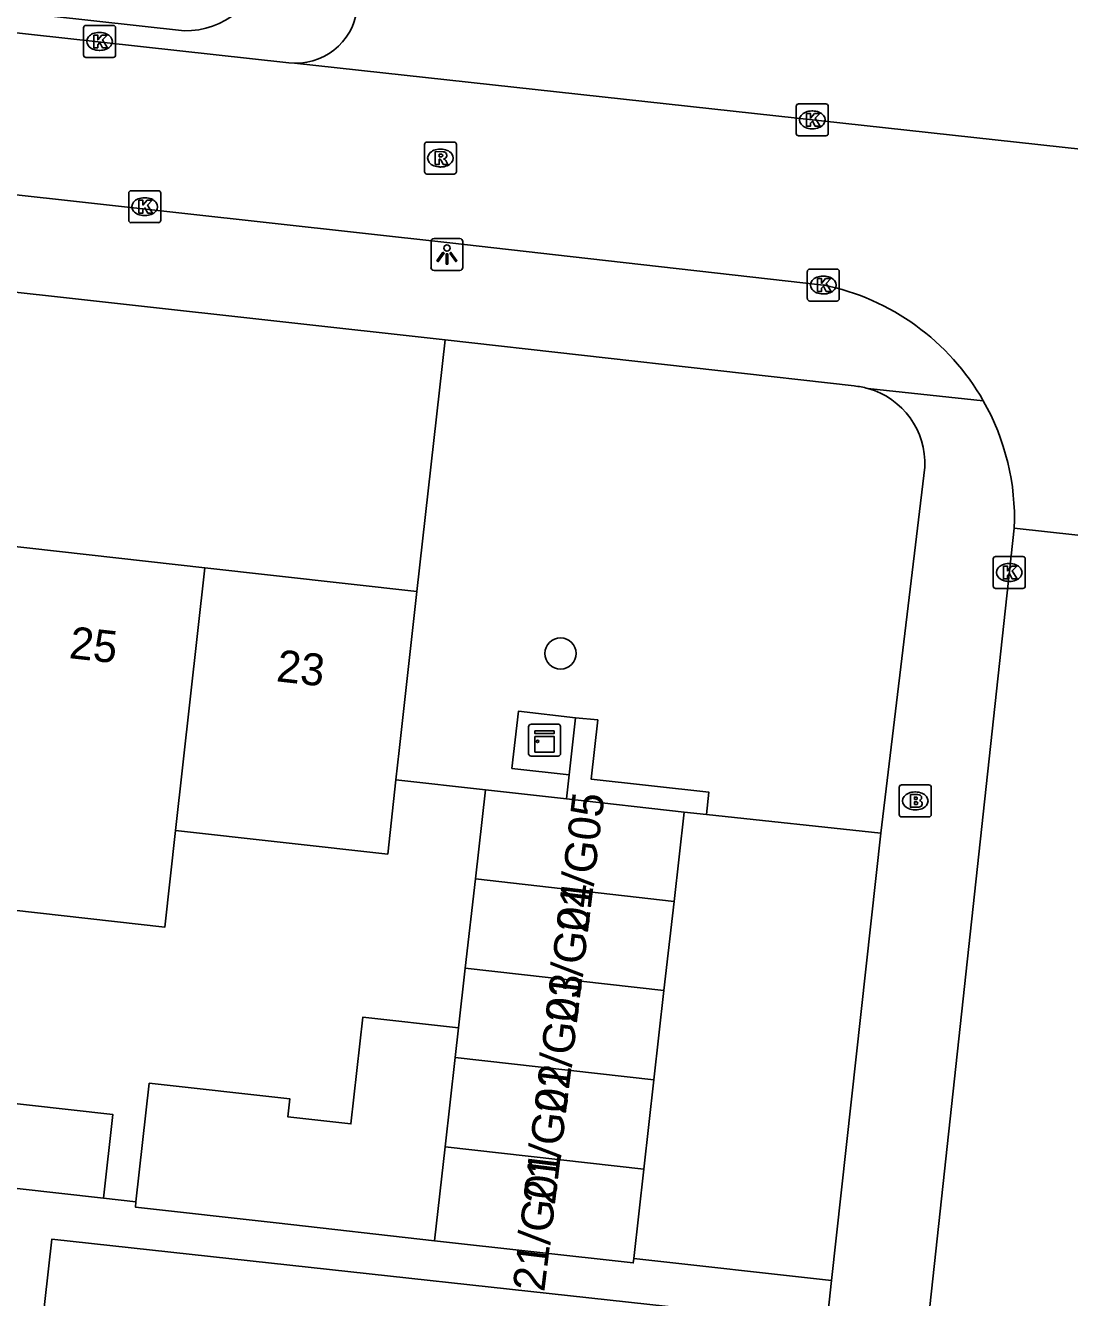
# Model space of a CAD drawing. Extents: x 161928 to 163055, y 386475 to 387428.
# Drawn here: x 162418.08 to 162450.76, y 387036.83 to 387076.65 of the extents above; entities that cross this region are included whole.
import ezdxf

# ---------------------------------------------------------------- set-up
doc = ezdxf.new("R2010")
doc.units = 0
for name, color, linetype in [('IMGEO_Boom', 7, 'Continuous'), ('IMGEO_Brandkraan', 7, 'Continuous'), ('IMGEO_Groenvoorziening', 7, 'Continuous'), ('IMGEO_Kast', 7, 'Continuous'), ('IMGEO_Kolk', 7, 'Continuous'), ('IMGEO_Lichtpunt', 7, 'Continuous'), ('IMGEO_Pand', 7, 'Continuous'), ('IMGEO_Pand_nummerreeks', 7, 'Continuous'), ('IMGEO_Rijbaan_lokaal_open', 7, 'Continuous'), ('IMGEO_Rioolput', 7, 'Continuous'), ('IMGEO_Voetpad_open', 7, 'Continuous')]:
    doc.layers.add(name, color=color, linetype=linetype)

msp = doc.modelspace()

# ---------------------------------------------------------------- linework, layer by layer
at = {"layer": 'IMGEO_Boom'}
msp.add_circle((162434.829, 387056.993), 0.489, dxfattribs=at)
at = {"layer": 'IMGEO_Brandkraan'}
for p, q in [((162445.506, 387052.877), (162446.358, 387052.877)), ((162445.431, 387051.951), (162445.431, 387052.803)), ((162445.919, 387052.657), (162445.944, 387052.657)), ((162446.432, 387052.803), (162446.432, 387051.951)), ((162445.942, 387052.097), (162445.917, 387052.097)), ((162446.358, 387051.877), (162445.506, 387051.877))]:
    msp.add_line(p, q, dxfattribs=at)
for points in [[(162445.506, 387052.877), (162446.358, 387052.877)], [(162445.431, 387051.951), (162445.431, 387052.803)], [(162445.779, 387052.577), (162445.779, 387052.177), (162445.992, 387052.177)], [(162446.01, 387052.577), (162445.779, 387052.577)], [(162445.958, 387052.496), (162445.904, 387052.496), (162445.904, 387052.42)], [(162446.432, 387052.803), (162446.432, 387051.951)], [(162445.904, 387052.42), (162445.957, 387052.42)], [(162445.966, 387052.344), (162445.904, 387052.344), (162445.904, 387052.263)], [(162445.904, 387052.263), (162445.966, 387052.263)], [(162446.358, 387051.877), (162445.506, 387051.877)]]:
    msp.add_lwpolyline(points, dxfattribs=at)
for centre, radius, start, end in [((162445.508, 387052.801), 0.0765, 91.552, 178.448), ((162445.508, 387052.801), 0.0765, 91.552, 178.448), ((162446.356, 387052.801), 0.0765, 1.552, 88.448), ((162446.356, 387052.801), 0.0765, 1.552, 88.448), ((162445.959, 387052.458), 0.0379, 267.8285, 90.9355), ((162446.014, 387052.432), 0.145, 59.4692, 91.5367), ((162446.039, 387052.479), 0.0922, 285.5137, 58.1501), ((162445.967, 387052.303), 0.0404, 269.8759, 90.5077), ((162445.998, 387052.428), 0.251, 268.6676, 293.5347), ((162446.044, 387052.287), 0.105, 301.3115, 78.989), ((162445.508, 387051.953), 0.0765, 181.552, 268.448), ((162445.508, 387051.953), 0.0765, 181.552, 268.448), ((162446.356, 387051.953), 0.0765, 271.552, 358.448), ((162446.356, 387051.953), 0.0765, 271.552, 358.448)]:
    msp.add_arc(centre, radius, start, end, dxfattribs=at)
for centre, major_axis, ratio, start_param, end_param in [((162445.918, 387052.377), (-0.387, 0.002), 0.722429, 4.712389, 7.853982), ((162445.943, 387052.377), (-0.39, 0.002), 0.717154, 1.570796, 4.712389)]:
    msp.add_ellipse(centre, major_axis=major_axis, ratio=ratio, start_param=start_param, end_param=end_param, dxfattribs=at)
at = {"layer": 'IMGEO_Groenvoorziening'}
for points in [[(162430.334, 387058.929), (162431.215, 387066.803)], [(162432.476, 387052.729), (162429.676, 387053.042)]]:
    msp.add_lwpolyline(points, dxfattribs=at)
at = {"layer": 'IMGEO_Kast'}
for p, q in [((162433.828, 387053.854), (162433.828, 387054.695)), ((162433.828, 387054.695), (162433.828, 387053.854)), ((162433.903, 387054.779), (162434.744, 387054.779)), ((162434.744, 387054.779), (162433.903, 387054.779)), ((162434.828, 387054.704), (162434.828, 387053.863)), ((162434.828, 387053.863), (162434.828, 387054.704)), ((162434.753, 387053.779), (162433.912, 387053.779)), ((162433.912, 387053.779), (162434.753, 387053.779))]:
    msp.add_line(p, q, dxfattribs=at)
for points in [[(162434.023, 387054.569), (162434.623, 387054.569), (162434.623, 387054.484), (162434.023, 387054.484), (162434.023, 387054.569)], [(162434.023, 387054.394), (162434.623, 387054.394), (162434.623, 387053.905), (162434.023, 387053.905), (162434.023, 387054.394)]]:
    msp.add_lwpolyline(points, dxfattribs=at)
msp.add_circle((162434.107, 387054.243), 0.0377, dxfattribs=at)
for centre, start, end in [((162433.906, 387054.701), 92.4484, 184.2845), ((162433.906, 387054.701), 92.4484, 184.2845), ((162434.75, 387054.701), 2.4484, 94.2845), ((162434.75, 387054.701), 2.4484, 94.2845), ((162433.906, 387053.857), 182.4484, 274.2845), ((162433.906, 387053.857), 182.4484, 274.2845), ((162434.75, 387053.857), 272.4484, 4.2845), ((162434.75, 387053.857), 272.4484, 4.2845)]:
    msp.add_arc(centre, 0.0779, start, end, dxfattribs=at)
at = {"layer": 'IMGEO_Kolk'}
for p, q in [((162419.896, 387075.721), (162419.896, 387076.573)), ((162419.971, 387076.647), (162420.823, 387076.647)), ((162420.384, 387076.427), (162420.409, 387076.427)), ((162420.897, 387076.573), (162420.897, 387075.721)), ((162420.823, 387075.647), (162419.971, 387075.647)), ((162420.407, 387075.867), (162420.382, 387075.867)), ((162442.207, 387073.266), (162442.207, 387074.118)), ((162442.282, 387074.192), (162443.134, 387074.192)), ((162442.695, 387073.972), (162442.72, 387073.972)), ((162443.208, 387074.118), (162443.208, 387073.266)), ((162443.134, 387073.192), (162442.282, 387073.192)), ((162442.718, 387073.412), (162442.693, 387073.412)), ((162421.31, 387070.549), (162421.31, 387071.401)), ((162421.385, 387071.475), (162422.237, 387071.475)), ((162421.798, 387071.255), (162421.823, 387071.255)), ((162422.311, 387071.401), (162422.311, 387070.549)), ((162422.237, 387070.475), (162421.385, 387070.475)), ((162421.821, 387070.695), (162421.796, 387070.695)), ((162442.553, 387068.097), (162442.553, 387068.949)), ((162442.628, 387069.023), (162443.48, 387069.023)), ((162443.041, 387068.803), (162443.066, 387068.803)), ((162443.554, 387068.949), (162443.554, 387068.097)), ((162443.48, 387068.023), (162442.628, 387068.023)), ((162443.064, 387068.243), (162443.039, 387068.243)), ((162448.448, 387060.027), (162449.3, 387060.027)), ((162448.373, 387059.101), (162448.373, 387059.953)), ((162448.861, 387059.807), (162448.886, 387059.807)), ((162449.374, 387059.953), (162449.374, 387059.101)), ((162448.884, 387059.247), (162448.859, 387059.247)), ((162449.3, 387059.027), (162448.448, 387059.027))]:
    msp.add_line(p, q, dxfattribs=at)
for points in [[(162419.896, 387075.721), (162419.896, 387076.573)], [(162419.971, 387076.647), (162420.823, 387076.647)], [(162420.897, 387076.573), (162420.897, 387075.721)], [(162420.217, 387076.347), (162420.34, 387076.347), (162420.34, 387076.196), (162420.47, 387076.347), (162420.634, 387076.347), (162420.488, 387076.196), (162420.641, 387075.947), (162420.489, 387075.947), (162420.404, 387076.111), (162420.34, 387076.044), (162420.34, 387075.947), (162420.217, 387075.947), (162420.217, 387076.347)], [(162420.823, 387075.647), (162419.971, 387075.647)], [(162442.207, 387073.266), (162442.207, 387074.118)], [(162442.282, 387074.192), (162443.134, 387074.192)], [(162443.208, 387074.118), (162443.208, 387073.266)], [(162442.528, 387073.892), (162442.651, 387073.892), (162442.651, 387073.741), (162442.781, 387073.892), (162442.945, 387073.892), (162442.799, 387073.741), (162442.952, 387073.492), (162442.8, 387073.492), (162442.715, 387073.656), (162442.651, 387073.589), (162442.651, 387073.492), (162442.528, 387073.492), (162442.528, 387073.892)], [(162443.134, 387073.192), (162442.282, 387073.192)], [(162421.31, 387070.549), (162421.31, 387071.401)], [(162421.385, 387071.475), (162422.237, 387071.475)], [(162421.631, 387071.175), (162421.754, 387071.175), (162421.754, 387071.024), (162421.884, 387071.175), (162422.048, 387071.175), (162421.902, 387071.024), (162422.055, 387070.775), (162421.903, 387070.775), (162421.818, 387070.939), (162421.754, 387070.872), (162421.754, 387070.775), (162421.631, 387070.775), (162421.631, 387071.175)], [(162422.311, 387071.401), (162422.311, 387070.549)], [(162422.237, 387070.475), (162421.385, 387070.475)], [(162442.553, 387068.097), (162442.553, 387068.949)], [(162442.628, 387069.023), (162443.48, 387069.023)], [(162443.554, 387068.949), (162443.554, 387068.097)], [(162442.874, 387068.723), (162442.997, 387068.723), (162442.997, 387068.572), (162443.127, 387068.723), (162443.291, 387068.723), (162443.145, 387068.572), (162443.298, 387068.323), (162443.146, 387068.323), (162443.061, 387068.487), (162442.997, 387068.42), (162442.997, 387068.323), (162442.874, 387068.323), (162442.874, 387068.723)], [(162443.48, 387068.023), (162442.628, 387068.023)], [(162448.448, 387060.027), (162449.3, 387060.027)], [(162448.373, 387059.101), (162448.373, 387059.953)], [(162448.694, 387059.727), (162448.817, 387059.727), (162448.817, 387059.576), (162448.947, 387059.727), (162449.111, 387059.727), (162448.965, 387059.576), (162449.118, 387059.327), (162448.966, 387059.327), (162448.881, 387059.491), (162448.817, 387059.424), (162448.817, 387059.327), (162448.694, 387059.327), (162448.694, 387059.727)], [(162449.374, 387059.953), (162449.374, 387059.101)], [(162449.3, 387059.027), (162448.448, 387059.027)]]:
    msp.add_lwpolyline(points, dxfattribs=at)
for centre, start, end in [((162419.973, 387076.571), 91.552, 178.448), ((162419.973, 387076.571), 91.552, 178.448), ((162420.821, 387076.571), 1.552, 88.448), ((162420.821, 387076.571), 1.552, 88.448), ((162419.973, 387075.723), 181.552, 268.448), ((162419.973, 387075.723), 181.552, 268.448), ((162420.821, 387075.723), 271.552, 358.448), ((162420.821, 387075.723), 271.552, 358.448), ((162442.284, 387074.116), 91.552, 178.448), ((162442.284, 387074.116), 91.552, 178.448), ((162443.132, 387074.116), 1.552, 88.448), ((162443.132, 387074.116), 1.552, 88.448), ((162442.284, 387073.268), 181.552, 268.448), ((162442.284, 387073.268), 181.552, 268.448), ((162443.132, 387073.268), 271.552, 358.448), ((162443.132, 387073.268), 271.552, 358.448), ((162421.387, 387071.399), 91.552, 178.448), ((162421.387, 387071.399), 91.552, 178.448), ((162422.235, 387071.399), 1.552, 88.448), ((162422.235, 387071.399), 1.552, 88.448), ((162421.387, 387070.551), 181.552, 268.448), ((162421.387, 387070.551), 181.552, 268.448), ((162422.235, 387070.551), 271.552, 358.448), ((162422.235, 387070.551), 271.552, 358.448), ((162442.63, 387068.947), 91.552, 178.448), ((162442.63, 387068.947), 91.552, 178.448), ((162443.478, 387068.947), 1.552, 88.448), ((162443.478, 387068.947), 1.552, 88.448), ((162442.63, 387068.099), 181.552, 268.448), ((162442.63, 387068.099), 181.552, 268.448), ((162443.478, 387068.099), 271.552, 358.448), ((162443.478, 387068.099), 271.552, 358.448), ((162448.45, 387059.951), 91.552, 178.448), ((162448.45, 387059.951), 91.552, 178.448), ((162449.298, 387059.951), 1.552, 88.448), ((162449.298, 387059.951), 1.552, 88.448), ((162448.45, 387059.103), 181.552, 268.448), ((162448.45, 387059.103), 181.552, 268.448), ((162449.298, 387059.103), 271.552, 358.448), ((162449.298, 387059.103), 271.552, 358.448)]:
    msp.add_arc(centre, 0.0765, start, end, dxfattribs=at)
for centre, major_axis, ratio, start_param, end_param in [((162420.383, 387076.147), (-0.387, 0.002), 0.722429, 4.712389, 7.853982), ((162420.408, 387076.147), (-0.39, 0.002), 0.717154, 1.570796, 4.712389), ((162442.694, 387073.692), (-0.387, 0.002), 0.722429, 4.712389, 7.853982), ((162442.719, 387073.692), (-0.39, 0.002), 0.717154, 1.570796, 4.712389), ((162421.797, 387070.975), (-0.387, 0.002), 0.722429, 4.712389, 7.853982), ((162421.822, 387070.975), (-0.39, 0.002), 0.717154, 1.570796, 4.712389), ((162443.04, 387068.523), (-0.387, 0.002), 0.722429, 4.712389, 7.853982), ((162443.065, 387068.523), (-0.39, 0.002), 0.717154, 1.570796, 4.712389), ((162448.86, 387059.527), (-0.387, 0.002), 0.722429, 4.712389, 7.853982), ((162448.885, 387059.527), (-0.39, 0.002), 0.717154, 1.570796, 4.712389)]:
    msp.add_ellipse(centre, major_axis=major_axis, ratio=ratio, start_param=start_param, end_param=end_param, dxfattribs=at)
at = {"layer": 'IMGEO_Lichtpunt'}
for p, q in [((162430.773, 387069.883), (162430.773, 387069.076)), ((162430.773, 387069.883), (162430.773, 387069.076)), ((162431.675, 387069.978), (162430.867, 387069.978)), ((162431.675, 387069.978), (162430.867, 387069.978)), ((162431.769, 387069.076), (162431.769, 387069.883)), ((162431.769, 387069.076), (162431.769, 387069.883)), ((162430.867, 387068.982), (162431.675, 387068.982)), ((162430.867, 387068.982), (162431.675, 387068.982))]:
    msp.add_line(p, q, dxfattribs=at)
for points in [[(162431.147, 387069.547), (162431.186, 387069.519), (162430.998, 387069.257), (162430.96, 387069.284), (162431.147, 387069.547)], [(162431.249, 387069.499), (162431.296, 387069.499), (162431.296, 387069.177), (162431.249, 387069.177), (162431.249, 387069.499)], [(162431.359, 387069.519), (162431.397, 387069.546), (162431.584, 387069.284), (162431.545, 387069.256), (162431.359, 387069.519)]]:
    msp.add_lwpolyline(points, dxfattribs=at)
msp.add_circle((162431.272, 387069.681), 0.0994, dxfattribs=at)
for centre, start, end in [((162430.867, 387069.883), 90, 180), ((162430.867, 387069.883), 90, 180), ((162431.675, 387069.883), 0, 90), ((162431.675, 387069.883), 0, 90), ((162430.867, 387069.076), 180, 270), ((162430.867, 387069.076), 180, 270), ((162431.675, 387069.076), 270, 0), ((162431.675, 387069.076), 270, 360)]:
    msp.add_arc(centre, 0.0946, start, end, dxfattribs=at)
at = {"layer": 'IMGEO_Pand'}
for points in [[(162417.285, 387060.388), (162423.695, 387059.671)], [(162422.777, 387051.453), (162423.695, 387059.671)], [(162423.695, 387059.671), (162430.334, 387058.929)], [(162429.676, 387053.042), (162429.779, 387053.96), (162430.334, 387058.929)], [(162429.676, 387053.042), (162429.416, 387050.711), (162422.777, 387051.453)], [(162432.161, 387049.935), (162432.476, 387052.729)], [(162435.011, 387052.444), (162432.476, 387052.729)], [(162422.777, 387051.453), (162422.439, 387048.425), (162416.029, 387049.142), (162416.367, 387052.17)], [(162438.696, 387052.029), (162435.011, 387052.444)], [(162438.381, 387049.234), (162438.696, 387052.029)], [(162431.846, 387047.141), (162432.161, 387049.935)], [(162438.381, 387049.234), (162432.161, 387049.935)], [(162438.066, 387046.44), (162438.381, 387049.234)], [(162431.636, 387045.278), (162431.846, 387047.141)], [(162438.066, 387046.44), (162431.846, 387047.141)], [(162437.751, 387043.645), (162438.066, 387046.44)], [(162421.537, 387039.829), (162421.953, 387043.543), (162426.358, 387043.049), (162426.295, 387042.488), (162428.264, 387042.267), (162428.64, 387045.614), (162431.636, 387045.278)], [(162431.531, 387044.346), (162431.636, 387045.278)], [(162431.216, 387041.552), (162431.531, 387044.346)], [(162431.531, 387044.346), (162437.751, 387043.645)], [(162437.436, 387040.851), (162437.751, 387043.645)], [(162415.398, 387043.173), (162420.811, 387042.567), (162420.517, 387039.946)], [(162430.885, 387038.613), (162431.216, 387041.552)], [(162437.436, 387040.851), (162431.216, 387041.552)], [(162420.517, 387039.946), (162415.105, 387040.551)], [(162437.121, 387038.056), (162437.436, 387040.851)], [(162421.537, 387039.829), (162421.518, 387039.664), (162425.922, 387039.17), (162430.885, 387038.613)], [(162437.121, 387038.056), (162437.105, 387037.916), (162430.885, 387038.613)]]:
    msp.add_lwpolyline(points, dxfattribs=at)
at = {"layer": 'IMGEO_Rijbaan_lokaal_open'}
for points in [[(162335.367, 387085.487), (162341.591, 387084.818), (162426.317, 387075.479), (162426.496, 387075.466)], [(162443.058, 387068.524), (162435.133, 387069.415), (162431.364, 387069.839), (162341.235, 387079.825), (162334.853, 387080.497)], [(162455.299, 387072.312), (162426.496, 387075.466)], [(162437.774, 386963.96), (162438.067, 386964.428), (162438.317, 386964.92), (162438.522, 386965.433), (162438.68, 386965.961), (162438.755, 386966.297), (162442.416, 387000), (162446.438, 387037.031), (162447.924, 387050.706), (162449.032, 387060.909)], [(162454.054, 387060.362), (162449.032, 387060.909)]]:
    msp.add_lwpolyline(points, dxfattribs=at)
for centre, radius, start, end in [((162441.574, 387061.209), 7.464, 29.6389, 78.5354), ((162441.573, 387061.209), 7.465, 357.6931, 29.6282)]:
    msp.add_arc(centre, radius, start, end, dxfattribs=at)
at = {"layer": 'IMGEO_Rioolput'}
for p, q in [((162430.568, 387072.071), (162430.568, 387072.923)), ((162430.643, 387072.997), (162431.495, 387072.997)), ((162431.056, 387072.777), (162431.081, 387072.777)), ((162431.569, 387072.923), (162431.569, 387072.071)), ((162431.495, 387071.997), (162430.643, 387071.997)), ((162431.079, 387072.217), (162431.054, 387072.217))]:
    msp.add_line(p, q, dxfattribs=at)
for points in [[(162430.568, 387072.071), (162430.568, 387072.923)], [(162430.643, 387072.997), (162431.495, 387072.997)], [(162431.569, 387072.923), (162431.569, 387072.071)], [(162431.157, 387072.695), (162430.905, 387072.697), (162430.905, 387072.297)], [(162430.905, 387072.297), (162431.029, 387072.297), (162431.029, 387072.459), (162431.04, 387072.459)], [(162431.083, 387072.616), (162431.029, 387072.616), (162431.029, 387072.535)], [(162431.029, 387072.535), (162431.081, 387072.535)], [(162431.087, 387072.43), (162431.158, 387072.297), (162431.298, 387072.297), (162431.233, 387072.423)], [(162431.495, 387071.997), (162430.643, 387071.997)]]:
    msp.add_lwpolyline(points, dxfattribs=at)
for centre, radius, start, end in [((162430.645, 387072.921), 0.0765, 91.552, 178.448), ((162430.645, 387072.921), 0.0765, 91.552, 178.448), ((162431.493, 387072.921), 0.0765, 1.552, 88.448), ((162431.493, 387072.921), 0.0765, 1.552, 88.448), ((162431.039, 387072.406), 0.0533, 26.0293, 88.6989), ((162431.065, 387072.724), 0.19, 274.7715, 282.9687), ((162431.089, 387072.52), 0.0964, 77.0061, 93.1865), ((162431.103, 387072.577), 0.0378, 276.6634, 79.6772), ((162431.156, 387072.585), 0.109, 350.3612, 89.416), ((162431.154, 387072.585), 0.112, 277.5842, 350.9817), ((162431.138, 387072.37), 0.108, 29.5134, 73.7905), ((162430.645, 387072.073), 0.0765, 181.552, 268.448), ((162430.645, 387072.073), 0.0765, 181.552, 268.448), ((162431.493, 387072.073), 0.0765, 271.552, 358.448), ((162431.493, 387072.073), 0.0765, 271.552, 358.448)]:
    msp.add_arc(centre, radius, start, end, dxfattribs=at)
for centre, major_axis, ratio, start_param, end_param in [((162431.055, 387072.497), (-0.387, 0.002), 0.722429, 4.712389, 7.853982), ((162431.08, 387072.497), (-0.39, 0.002), 0.717154, 1.570796, 4.712389)]:
    msp.add_ellipse(centre, major_axis=major_axis, ratio=ratio, start_param=start_param, end_param=end_param, dxfattribs=at)
at = {"layer": 'IMGEO_Voetpad_open'}
for points in [[(162395.988, 387079.477), (162423.057, 387076.482), (162423.28, 387076.488), (162423.501, 387076.513), (162423.72, 387076.559), (162423.933, 387076.623), (162424.14, 387076.707), (162424.338, 387076.808), (162424.527, 387076.927), (162424.704, 387077.062), (162424.869, 387077.213), (162425.019, 387077.378), (162425.154, 387077.555), (162425.273, 387077.744), (162425.374, 387077.942), (162425.457, 387078.149), (162425.518, 387078.348), (162426.103, 387083.568)], [(162431.215, 387066.803), (162390.363, 387071.333)], [(162431.215, 387066.803), (162444.022, 387065.364)], [(162444.452, 387065.285), (162448.062, 387064.9)], [(162446.229, 387062.825), (162444.853, 387051.373)], [(162435.297, 387054.979), (162433.508, 387055.181), (162433.306, 387053.392), (162435.095, 387053.19)], [(162435.297, 387054.979), (162435.095, 387053.19)], [(162439.392, 387051.955), (162439.47, 387052.647), (162435.785, 387053.061), (162435.995, 387054.91), (162435.297, 387054.979)], [(162435.095, 387053.19), (162435.011, 387052.444)], [(162438.696, 387052.029), (162439.392, 387051.955)], [(162444.853, 387051.373), (162439.392, 387051.955)], [(162444.853, 387051.373), (162443.312, 387037.368)], [(162420.517, 387039.946), (162421.537, 387039.829)], [(162418.362, 387033.834), (162418.901, 387038.658), (162443.165, 387036.006)], [(162443.312, 387037.368), (162437.121, 387038.056)], [(162443.165, 387036.006), (162443.312, 387037.368)]]:
    msp.add_lwpolyline(points, dxfattribs=at)
for centre, radius, start, end in [((162426.544, 387077.395), 1.93, 268.5738, 358.5144), ((162443.793, 387062.908), 2.467, 74.5055, 84.6738), ((162443.798, 387062.94), 2.434, 357.2824, 74.4031)]:
    msp.add_arc(centre, radius, start, end, dxfattribs=at)

# ---------------------------------------------------------------- texts
at = {"layer": 'IMGEO_Pand_nummerreeks'}
for s, rotation, p in [('25', 353.6173, (162419.418, 387056.849)), ('23', 353.6199, (162425.905, 387056.124)), ('21/G05', 83.0825, (162435.68, 387048.215)), ('21/G04', 83.0825, (162435.336, 387045.382)), ('21/G03', 83.0846, (162434.992, 387042.548)), ('21/G02', 83.0825, (162434.648, 387039.709)), ('21/G01', 83.0846, (162434.318, 387036.991))]:
    msp.add_text(s, height=1, rotation=rotation, dxfattribs=at).set_placement(p)

doc.saveas('drawing.dxf')
